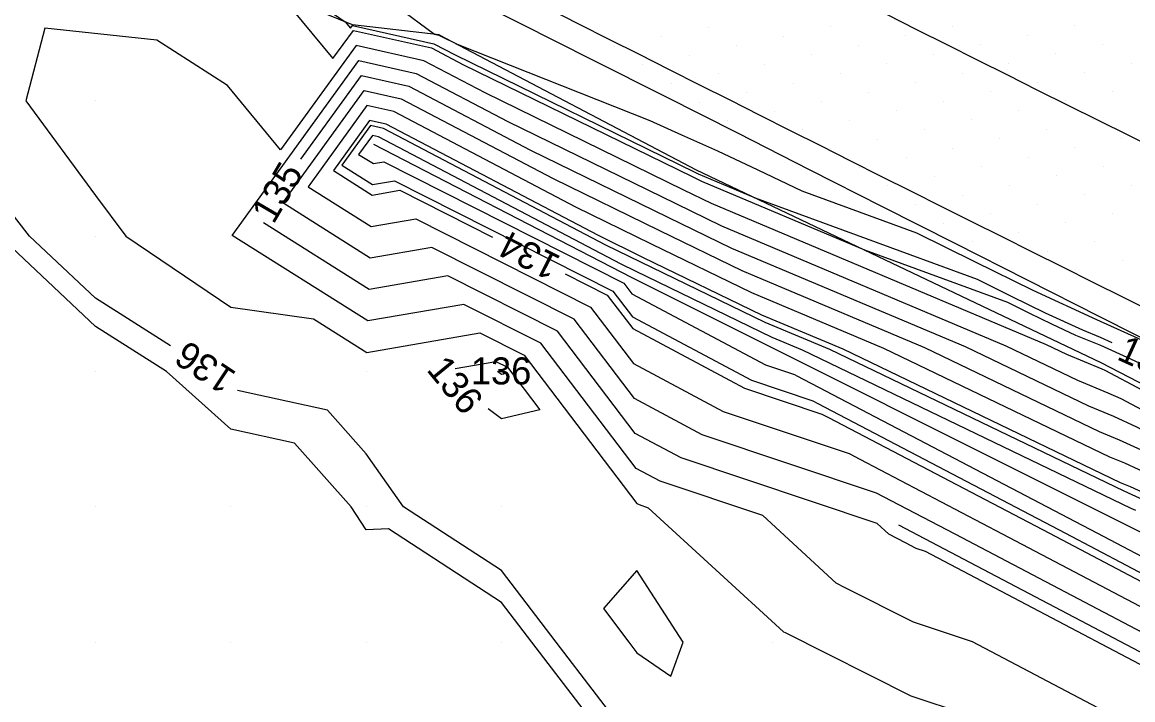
# Model space of a CAD drawing. Extents: x 2354170 to 2357230, y 866100 to 868290.
# Drawn here: x 2354514.6 to 2354596.6, y 867715.8 to 867765.8 of the extents above; entities that cross this region are included whole.
import ezdxf

# ---------------------------------------------------------------- set-up
doc = ezdxf.new("R2010")
doc.units = 0
for name, color, linetype in [('Default', 7, 'Continuous'), ('DTM Contours Major', 7, 'Continuous'), ('DTM Contours Major Text', 7, 'Continuous'), ('DTM Contours Minor', 7, 'Continuous'), ('DTM Contours Minor Text', 7, 'Continuous'), ('Exist DTM Breakline', 7, 'Continuous'), ('Exist DTM QL2 LIDAR Elevation Point', 7, 'Continuous'), ('Exist DTM Scan Elevation Point', 7, 'Continuous'), ('Exist Roads EOP', 7, 'Continuous'), ('PH Exist DTM Breakline', 7, 'Continuous')]:
    doc.layers.add(name, color=color, linetype=linetype)

msp = doc.modelspace()

# ---------------------------------------------------------------- linework, layer by layer
at = {"layer": 'Default'}
for points in [[(2354525.514, 867741.927), (2354519.966, 867745.439), (2354515.099, 867750.019), (2354509.966, 867756.603), (2354503.499, 867760.019), (2354499.965, 867762.034), (2354495.714, 867765.768), (2354489.965, 867768.31), (2354487.393, 867767.448), (2354480.288, 867770.02), (2354479.965, 867770.054), (2354479.843, 867770.141), (2354469.965, 867773.425), (2354463.578, 867773.632), (2354464.894, 867780.02), (2354459.965, 867782.121), (2354450.401, 867790.02), (2354453.267, 867791.547)], [(2354506.099, 867782.107), (2354523.391, 867776.761), (2354526.509, 867775.288), (2354529.735, 867773.759), (2354533.086, 867772.183), (2354537.299, 867769.283), (2354539.715, 867768.171), (2354542.28, 867766.97), (2354545.008, 867764.942), (2354545.338, 867764.868), (2354545.418, 867764.825), (2354546.675, 867764.21), (2354560.912, 867758.572), (2354563.245, 867757.521), (2354565.924, 867756.327), (2354568.895, 867754.923), (2354572.14, 867753.385), (2354580.612, 867750.283), (2354584.887, 867748.145), (2354589.212, 867746.04), (2354593.899, 867743.864), (2354594.17, 867743.755), (2354599.472, 867741.348)], [(2354532.988, 867768.268), (2354533.678, 867767.793), (2354537.507, 867763.142), (2354539.02, 867765.234), (2354544.78, 867763.93), (2354547.09, 867762.716), (2354564.032, 867754.425), (2354564.723, 867754.091), (2354576.772, 867749.007), (2354587.342, 867745.136), (2354588.954, 867744.33), (2354590.584, 867743.537), (2354592.351, 867742.716), (2354594.202, 867741.969), (2354596.423, 867740.961), (2354599.037, 867739.764), (2354601.985, 867738.389), (2354616.773, 867730.379), (2354618.604, 867729.622), (2354620.908, 867728.622), (2354621.495, 867728.368)], [(2354619.601, 867726.801), (2354594.548, 867740.102), (2354594.34, 867740.197), (2354591.727, 867741.274), (2354590.228, 867741.996), (2354565.468, 867752.441), (2354563.434, 867753.427), (2354548.761, 867760.607), (2354544.222, 867762.992), (2354539.219, 867764.125), (2354533.631, 867756.398), (2354529.705, 867761.167), (2354524.489, 867764.509), (2354516.231, 867765.392), (2354514.828, 867760.019), (2354519.966, 867753.024), (2354522.207, 867750.019), (2354529.966, 867744.769), (2354536.057, 867743.928), (2354540.014, 867741.431), (2354548.36, 867742.877), (2354551.631, 867741.225), (2354559.96, 867730.274), (2354560.12, 867730.189), (2354560.801, 867729.961), (2354570.797, 867720.79), (2354570.916, 867720.728), (2354580.189, 867716.052), (2354588.214, 867713.389)], [(2354599.583, 867712.247), (2354584.75, 867720.052), (2354580.39, 867721.499), (2354575.353, 867724.039), (2354574.68, 867724.393), (2354569.25, 867729.375), (2354561.676, 867731.911), (2354559.899, 867732.858), (2354552.858, 867742.115), (2354547.176, 867744.984), (2354540.093, 867743.757), (2354530.067, 867750.084), (2354539.419, 867763.016), (2354543.664, 867762.055), (2354550.433, 867758.498), (2354562.835, 867752.428), (2354566.214, 867750.792), (2354587.223, 867741.929), (2354592.518, 867739.379), (2354594.755, 867738.457), (2354595.708, 867738.021), (2354617.166, 867726.628)], [(2354535.143, 867755.719), (2354539.618, 867761.907), (2354543.107, 867761.117), (2354552.104, 867756.389), (2354562.237, 867751.43), (2354566.959, 867749.143), (2354584.217, 867741.862), (2354593.309, 867737.484), (2354595.169, 867736.718), (2354596.867, 867735.94), (2354614.732, 867726.456), (2354623.815, 867722.285)], [(2354605.478, 867716.416), (2354583.46, 867728.003), (2354578.748, 867730.472), (2354577.661, 867731.044), (2354564.787, 867735.355), (2354559.777, 867738.024), (2354555.313, 867743.893), (2354544.808, 867749.198), (2354540.252, 867748.409), (2354533.802, 867752.479), (2354539.818, 867760.798), (2354542.549, 867760.179), (2354553.775, 867754.28), (2354561.639, 867750.432), (2354567.705, 867747.494), (2354581.212, 867741.795), (2354594.1, 867735.59), (2354595.583, 867734.978), (2354598.027, 867733.86)], [(2354599.187, 867731.779), (2354595.998, 867733.239), (2354594.891, 867733.695), (2354578.206, 867741.729), (2354568.45, 867745.845), (2354561.04, 867749.434), (2354555.447, 867752.171), (2354541.991, 867759.242), (2354540.017, 867759.689), (2354535.669, 867753.676), (2354540.331, 867750.734), (2354543.624, 867751.305), (2354556.541, 867744.782), (2354559.716, 867740.607), (2354566.343, 867737.077), (2354575.642, 867733.963), (2354576.427, 867733.55), (2354586.952, 867728.034), (2354603.381, 867719.389)], [(2354614.248, 867722.807), (2354607.43, 867725.938), (2354600.347, 867729.699), (2354596.412, 867731.499), (2354595.682, 867731.8), (2354575.201, 867741.662), (2354569.196, 867744.195), (2354560.442, 867748.435), (2354557.118, 867750.062), (2354541.433, 867758.304), (2354540.217, 867758.58), (2354537.537, 867754.874), (2354540.41, 867753.06), (2354542.44, 867753.412), (2354549.302, 867749.947)], [(2354596.827, 867729.76), (2354596.473, 867729.906), (2354572.196, 867741.595), (2354569.942, 867742.546), (2354559.844, 867747.437), (2354558.79, 867747.953), (2354540.876, 867757.367), (2354540.416, 867757.471), (2354539.404, 867756.071), (2354540.489, 867755.386), (2354541.256, 867755.519), (2354558.996, 867746.561), (2354559.594, 867745.774), (2354569.455, 867740.52), (2354571.603, 867739.801), (2354571.784, 867739.706), (2354593.936, 867728.097), (2354599.186, 867725.334)], [(2354617.541, 867704.662), (2354607.552, 867712.131), (2354606.331, 867712.364), (2354605.969, 867713.726), (2354581.286, 867726.716), (2354580.592, 867726.946), (2354579.79, 867727.351), (2354578.563, 867727.996), (2354577.698, 867728.789), (2354563.231, 867733.633), (2354559.838, 867735.441), (2354554.086, 867743.004), (2354545.992, 867747.091), (2354540.172, 867746.083), (2354532.377, 867751.002)], [(2354554.658, 867747.242), (2354557.768, 867745.671), (2354559.655, 867743.191), (2354567.899, 867738.799), (2354573.622, 867736.882), (2354574.106, 867736.628), (2354590.444, 867728.065), (2354601.283, 867722.361), (2354604.506, 867720.82), (2354620.059, 867713.383), (2354627.889, 867709.551), (2354633.465, 867706.789)], [(2354546.524, 867740.247), (2354549.544, 867740.77)], [(2354549.544, 867740.77), (2354550.403, 867740.336), (2354552.8, 867737.186), (2354549.966, 867736.526), (2354548.971, 867737.257)], [(2354546.946, 867691.876), (2354548.378, 867691.607), (2354549.966, 867691.248), (2354553.456, 867690.019), (2354559.966, 867687.512), (2354562.843, 867687.142), (2354569.966, 867685.495), (2354573.131, 867686.854), (2354573.361, 867690.019), (2354572.146, 867697.839), (2354572.992, 867700.019), (2354569.966, 867701.541), (2354563.177, 867710.019), (2354559.966, 867712.228), (2354553.992, 867720.019), (2354549.966, 867725.321), (2354542.72, 867730.019), (2354539.966, 867733.928), (2354537.102, 867737.156), (2354530.459, 867738.626)], [(2354559.966, 867725.312), (2354557.484, 867722.502), (2354559.369, 867720.019), (2354559.966, 867719.24), (2354562.465, 867717.521), (2354563.383, 867720.019), (2354559.966, 867725.312)]]:
    msp.add_lwpolyline(points, dxfattribs=at)
at = {"layer": 'DTM Contours Major'}
for points in [[(2354535.143, 867755.719), (2354539.618, 867761.907), (2354543.107, 867761.117), (2354552.104, 867756.389), (2354562.237, 867751.43), (2354566.959, 867749.143), (2354584.217, 867741.862), (2354593.309, 867737.484), (2354595.169, 867736.718), (2354596.867, 867735.94), (2354614.732, 867726.456), (2354623.815, 867722.285)], [(2354617.541, 867704.662), (2354607.552, 867712.131), (2354606.331, 867712.364), (2354605.969, 867713.726), (2354581.286, 867726.716), (2354580.592, 867726.946), (2354579.79, 867727.351), (2354578.563, 867727.996), (2354577.698, 867728.789), (2354563.231, 867733.633), (2354559.838, 867735.441), (2354554.086, 867743.004), (2354545.992, 867747.091), (2354540.172, 867746.083), (2354532.377, 867751.002)]]:
    msp.add_lwpolyline(points, dxfattribs=at)
at = {"layer": 'DTM Contours Minor'}
for points in [[(2354508.406, 867776.65), (2354518.163, 867775.606), (2354526.544, 867773.015), (2354528.055, 867772.301), (2354529.619, 867771.56), (2354531.244, 867770.796), (2354538.408, 867765.865), (2354538.799, 867765.39), (2354538.953, 867765.603), (2354544.966, 867764.243), (2354546.533, 867763.419), (2354564.232, 867754.758), (2354564.474, 867754.64), (2354568.705, 867752.855), (2354585.099, 867746.852), (2354587.598, 867745.602), (2354590.127, 867744.371), (2354592.867, 867743.099), (2354594.191, 867742.564), (2354595.051, 867742.174)], [(2354600.733, 867729.005), (2354596.55, 867730.92), (2354595.946, 867731.169), (2354574.199, 867741.64), (2354569.445, 867743.646), (2354560.243, 867748.103), (2354557.675, 867749.359), (2354541.247, 867757.992), (2354540.283, 867758.21), (2354538.159, 867755.273), (2354540.436, 867753.836), (2354542.045, 867754.114), (2354558.178, 867745.968), (2354559.635, 867744.052), (2354568.418, 867739.373), (2354572.949, 867737.855), (2354573.332, 867737.654), (2354591.608, 867728.076), (2354600.584, 867723.352)], [(2354561.229, 867694.107), (2354567.175, 867692.81), (2354565.734, 867700.019), (2354559.966, 867709.431), (2354559.434, 867710.019), (2354559.546, 867710.439), (2354552.2, 867720.019), (2354549.966, 867722.961), (2354541.6, 867728.385), (2354539.966, 867728.328), (2354538.849, 867730.019), (2354534.673, 867734.726), (2354529.966, 867735.768), (2354525.209, 867740.019), (2354519.966, 867743.338), (2354512.866, 867750.019)], [(2354549.939, 867740.068), (2354549.994, 867740.04), (2354550.149, 867739.836), (2354549.966, 867739.794), (2354549.659, 867740.019), (2354549.939, 867740.068)]]:
    msp.add_lwpolyline(points, dxfattribs=at)
at = {"layer": 'Exist DTM Breakline'}
for points in [[(2354598.131, 867744.381), (2354595.893, 867745.496), (2354593.656, 867746.612), (2354591.419, 867747.728), (2354589.183, 867748.846), (2354586.947, 867749.964), (2354584.711, 867751.083), (2354582.476, 867752.203), (2354580.242, 867753.324), (2354578.008, 867754.446), (2354575.774, 867755.568), (2354573.54, 867756.691), (2354571.307, 867757.815), (2354569.074, 867758.939), (2354566.841, 867760.064), (2354564.609, 867761.189), (2354562.376, 867762.314), (2354560.144, 867763.44), (2354557.911, 867764.565), (2354555.679, 867765.69), (2354553.446, 867766.814)], [(2354578.385, 867766.425), (2354580.618, 867765.301), (2354582.853, 867764.18), (2354585.088, 867763.061), (2354587.324, 867761.943), (2354589.561, 867760.826), (2354591.798, 867759.71), (2354594.036, 867758.595), (2354596.274, 867757.481), (2354598.512, 867756.367)]]:
    msp.add_lwpolyline(points, dxfattribs=at)
at = {"layer": 'Exist DTM QL2 LIDAR Elevation Point'}
for p, q in [((2354519.966, 867760.019), (2354519.966, 867760.019)), ((2354519.966, 867750.019), (2354519.966, 867750.019)), ((2354529.966, 867750.019), (2354529.966, 867750.019)), ((2354519.966, 867740.019), (2354519.966, 867740.019)), ((2354529.966, 867740.019), (2354529.966, 867740.019)), ((2354539.966, 867740.019), (2354539.966, 867740.019)), ((2354549.966, 867740.019), (2354549.966, 867740.019)), ((2354519.966, 867730.019), (2354519.966, 867730.019)), ((2354529.966, 867730.019), (2354529.966, 867730.019)), ((2354539.966, 867730.019), (2354539.966, 867730.019)), ((2354549.966, 867730.019), (2354549.966, 867730.019)), ((2354559.966, 867730.019), (2354559.966, 867730.019)), ((2354519.966, 867720.019), (2354519.966, 867720.019)), ((2354529.966, 867720.019), (2354529.966, 867720.019)), ((2354539.966, 867720.019), (2354539.966, 867720.019)), ((2354549.966, 867720.019), (2354549.966, 867720.019)), ((2354559.966, 867720.019), (2354559.966, 867720.019)), ((2354569.966, 867720.019), (2354569.966, 867720.019))]:
    msp.add_line(p, q, dxfattribs=at)
at = {"layer": 'Exist DTM Scan Elevation Point'}
for p, q in [((2354565.248, 867765.48), (2354565.248, 867765.48)), ((2354574.262, 867765.511), (2354574.262, 867765.511)), ((2354583.276, 867765.543), (2354583.276, 867765.543)), ((2354592.29, 867765.575), (2354592.29, 867765.575)), ((2354561.784, 867764.774), (2354561.784, 867764.774)), ((2354570.797, 867764.806), (2354570.797, 867764.806)), ((2354579.811, 867764.837), (2354579.811, 867764.837)), ((2354588.825, 867764.869), (2354588.825, 867764.869)), ((2354558.319, 867764.068), (2354558.319, 867764.068)), ((2354567.333, 867764.1), (2354567.333, 867764.1)), ((2354576.347, 867764.132), (2354576.347, 867764.132)), ((2354585.361, 867764.163), (2354585.361, 867764.163)), ((2354594.375, 867764.195), (2354594.375, 867764.195)), ((2354563.869, 867763.395), (2354563.869, 867763.395)), ((2354572.882, 867763.426), (2354572.882, 867763.426)), ((2354581.896, 867763.458), (2354581.896, 867763.458)), ((2354590.91, 867763.49), (2354590.91, 867763.49)), ((2354560.404, 867762.689), (2354560.404, 867762.689)), ((2354569.418, 867762.721), (2354569.418, 867762.721)), ((2354578.432, 867762.752), (2354578.432, 867762.752)), ((2354583.981, 867762.078), (2354583.981, 867762.078)), ((2354587.446, 867762.784), (2354587.446, 867762.784)), ((2354592.995, 867762.11), (2354592.995, 867762.11)), ((2354596.46, 867762.816), (2354596.46, 867762.816)), ((2354562.489, 867761.31), (2354562.489, 867761.31)), ((2354565.954, 867762.015), (2354565.954, 867762.015)), ((2354571.503, 867761.341), (2354571.503, 867761.341)), ((2354574.967, 867762.047), (2354574.967, 867762.047)), ((2354580.517, 867761.373), (2354580.517, 867761.373)), ((2354589.531, 867761.405), (2354589.531, 867761.405)), ((2354568.039, 867760.636), (2354568.039, 867760.636)), ((2354577.052, 867760.667), (2354577.052, 867760.667)), ((2354586.066, 867760.699), (2354586.066, 867760.699)), ((2354595.08, 867760.731), (2354595.08, 867760.731)), ((2354564.574, 867759.93), (2354564.574, 867759.93)), ((2354573.588, 867759.962), (2354573.588, 867759.962)), ((2354582.602, 867759.993), (2354582.602, 867759.993)), ((2354591.616, 867760.025), (2354591.616, 867760.025)), ((2354570.124, 867759.256), (2354570.124, 867759.256)), ((2354579.137, 867759.288), (2354579.137, 867759.288)), ((2354588.151, 867759.32), (2354588.151, 867759.32)), ((2354566.659, 867758.551), (2354566.659, 867758.551)), ((2354575.673, 867758.582), (2354575.673, 867758.582)), ((2354584.687, 867758.614), (2354584.687, 867758.614)), ((2354593.701, 867758.646), (2354593.701, 867758.646)), ((2354572.209, 867757.877), (2354572.209, 867757.877)), ((2354577.758, 867757.203), (2354577.758, 867757.203)), ((2354581.222, 867757.908), (2354581.222, 867757.908)), ((2354586.772, 867757.235), (2354586.772, 867757.235)), ((2354590.236, 867757.94), (2354590.236, 867757.94)), ((2354595.786, 867757.266), (2354595.786, 867757.266)), ((2354574.294, 867756.497), (2354574.294, 867756.497)), ((2354583.307, 867756.529), (2354583.307, 867756.529)), ((2354592.321, 867756.561), (2354592.321, 867756.561)), ((2354579.843, 867755.823), (2354579.843, 867755.823)), ((2354588.857, 867755.855), (2354588.857, 867755.855)), ((2354576.379, 867755.118), (2354576.379, 867755.118)), ((2354585.392, 867755.15), (2354585.392, 867755.15)), ((2354594.406, 867755.181), (2354594.406, 867755.181)), ((2354581.928, 867754.444), (2354581.928, 867754.444)), ((2354590.942, 867754.476), (2354590.942, 867754.476)), ((2354578.464, 867753.739), (2354578.464, 867753.739)), ((2354584.013, 867753.065), (2354584.013, 867753.065)), ((2354587.477, 867753.77), (2354587.477, 867753.77)), ((2354593.027, 867753.096), (2354593.027, 867753.096)), ((2354596.491, 867753.802), (2354596.491, 867753.802)), ((2354580.549, 867752.359), (2354580.549, 867752.359)), ((2354589.562, 867752.391), (2354589.562, 867752.391)), ((2354586.098, 867751.685), (2354586.098, 867751.685)), ((2354595.112, 867751.717), (2354595.112, 867751.717)), ((2354582.634, 867750.98), (2354582.634, 867750.98)), ((2354591.647, 867751.011), (2354591.647, 867751.011)), ((2354588.183, 867750.306), (2354588.183, 867750.306)), ((2354584.719, 867749.6), (2354584.719, 867749.6)), ((2354593.732, 867749.632), (2354593.732, 867749.632)), ((2354586.804, 867748.221), (2354586.804, 867748.221)), ((2354590.268, 867748.926), (2354590.268, 867748.926)), ((2354595.817, 867748.252), (2354595.817, 867748.252)), ((2354592.353, 867747.547), (2354592.353, 867747.547)), ((2354596.523, 867744.788), (2354596.523, 867744.788))]:
    msp.add_line(p, q, dxfattribs=at)
at = {"layer": 'Exist Roads EOP'}
msp.add_lwpolyline([(2354599.519, 867741.354), (2354594.164, 867744.061), (2354588.811, 867746.771), (2354583.459, 867749.484), (2354578.108, 867752.197), (2354572.757, 867754.911), (2354567.405, 867757.624), (2354562.052, 867760.334), (2354556.698, 867763.041), (2354551.341, 867765.744), (2354545.98, 867768.44), (2354540.617, 867771.129), (2354535.249, 867773.81), (2354529.879, 867776.485), (2354524.506, 867779.156), (2354519.131, 867781.823), (2354513.756, 867784.488)], dxfattribs=at)
at = {"layer": 'PH Exist DTM Breakline'}
for points in [[(2354545.358, 867764.902), (2354538.946, 867765.645), (2354529.51, 867769.492), (2354503.724, 867783.387), (2354467.951, 867802.612), (2354437.211, 867816.015), (2354413.98, 867828.144), (2354390.008, 867841.365), (2354375.715, 867850), (2354362.621, 867857.413), (2354349.888, 867863.652), (2354331.759, 867873.22), (2354302.779, 867887.247), (2354277.711, 867900.27)], [(2354545.358, 867764.902), (2354564.34, 867754.938), (2354594.225, 867740.682), (2354636.165, 867718.971)], [(2354692.35, 867642.175), (2354695.88, 867649.95), (2354698.481, 867655.99), (2354700.124, 867663.847), (2354700.874, 867671.251), (2354700.91, 867674.797), (2354700.157, 867676.563), (2354695.755, 867679.29), (2354685.42, 867684.223), (2354671.444, 867692.047), (2354629.817, 867712.91), (2354597.216, 867728.126), (2354559.566, 867746.974), (2354540.537, 867756.798)], [(2354607.178, 867714.006), (2354579.298, 867728.678)]]:
    msp.add_lwpolyline(points, dxfattribs=at)

# ---------------------------------------------------------------- texts
at = {"layer": 'Default'}
for s, rotation, p in [('135', 59.61417, (2354533.113, 867750.846)), ('134', 153.20747, (2354554.434, 867748.476)), ('136', 146.27169, (2354530.471, 867739.909)), ('136', 309.28948, (2354544.358, 867740.136))]:
    msp.add_text(s, height=2, rotation=rotation, dxfattribs=at).set_placement(p)
at = {"layer": 'DTM Contours Major Text'}
msp.add_text('135', height=2, rotation=59.61417, dxfattribs=at).set_placement((2354533.113, 867750.846))
at = {"layer": 'DTM Contours Minor Text'}
msp.add_text('136', height=2, rotation=335.48004, dxfattribs=at).set_placement((2354595.326, 867740.954))
msp.add_text('136', height=2, dxfattribs=at).set_placement((2354547.695, 867739.068))

doc.saveas('drawing.dxf')
